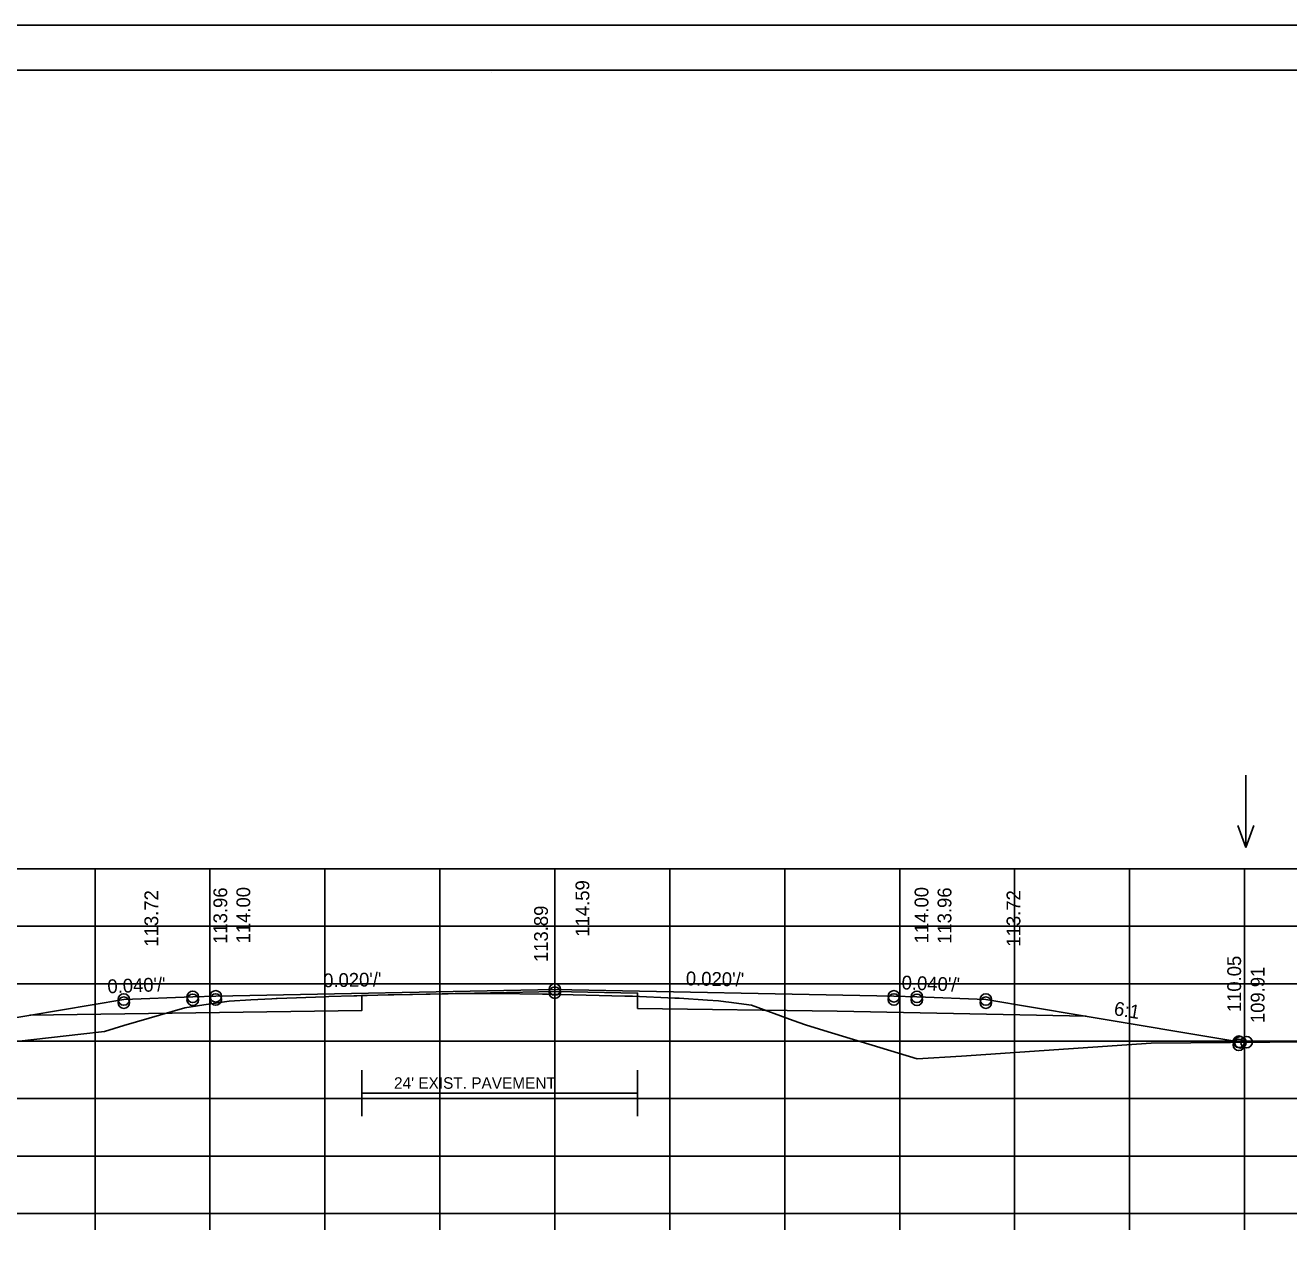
# Model space of a CAD drawing. Extents: x 1175611 to 1176402, y -433344 to -416213.
# Drawn here: x 1175734.9 to 1175844.8, y -422142.1 to -422036.6 of the extents above; entities that cross this region are included whole.
import ezdxf

# ---------------------------------------------------------------- set-up
doc = ezdxf.new("R2010")
doc.units = 0
for name, color, linetype in [('R_Alt Surface', 7, 'Continuous'), ('R_Axis', 7, 'Continuous'), ('R_Border', 7, 'Continuous'), ('R_Exist Surface', 7, 'Continuous'), ('R_Fin Surface', 7, 'Continuous'), ('R_Grid', 7, 'Continuous'), ('R_No Plot', 7, 'Continuous'), ('R_Water Annot', 7, 'Continuous'), ('R_Xsect Elev', 7, 'Continuous'), ('R_Xsect Slope', 7, 'Continuous')]:
    doc.layers.add(name, color=color, linetype=linetype)

msp = doc.modelspace()

# ---------------------------------------------------------------- linework, layer by layer
at = {"layer": 'R_Alt Surface'}
msp.add_line((1175764.17, -422129.49), (1175788.17, -422129.49), dxfattribs=at)
for points in [[(1175735.29, -422122.72), (1175764.17, -422122.31), (1175764.17, -422120.99), (1175780.97, -422120.65), (1175788.17, -422120.79), (1175788.17, -422122.12), (1175805.54, -422122.37), (1175827.19, -422122.81)], [(1175764.17, -422131.49), (1175764.17, -422127.49)], [(1175788.17, -422131.49), (1175788.17, -422127.49)]]:
    msp.add_lwpolyline(points, dxfattribs=at)
at = {"layer": 'R_Axis'}
for p, q in [((1175640.97, -422139.97), (1175920.97, -422139.97)), ((1175740.97, -422141.37), (1175740.97, -422139.97)), ((1175750.97, -422141.37), (1175750.97, -422139.97)), ((1175760.97, -422141.37), (1175760.97, -422139.97)), ((1175770.97, -422141.37), (1175770.97, -422139.97)), ((1175780.97, -422141.37), (1175780.97, -422139.97)), ((1175790.97, -422141.37), (1175790.97, -422139.97)), ((1175800.97, -422141.37), (1175800.97, -422139.97)), ((1175810.97, -422141.37), (1175810.97, -422139.97)), ((1175820.97, -422141.37), (1175820.97, -422139.97)), ((1175830.97, -422141.37), (1175830.97, -422139.97)), ((1175840.97, -422141.37), (1175840.97, -422139.97))]:
    msp.add_line(p, q, dxfattribs=at)
at = {"layer": 'R_Border'}
for p, q in [((1175622.97, -422040.51), (1175939.15, -422040.51)), ((1175775.49, -422040.77), (1175775.49, -422040.77)), ((1175775.49, -422040.77), (1175775.49, -422040.77))]:
    msp.add_line(p, q, dxfattribs=at)
at = {"layer": 'R_Exist Surface'}
msp.add_lwpolyline([(1175734.38, -422124.98), (1175739.74, -422124.36), (1175741.8, -422124.14), (1175743.48, -422123.62), (1175748.77, -422122.07), (1175750.44, -422121.81), (1175752.63, -422121.48), (1175754.52, -422121.38), (1175756.35, -422121.28), (1175756.72, -422121.26), (1175756.81, -422121.25), (1175760.98, -422121.1), (1175761.3, -422121.09), (1175763.48, -422121.02), (1175763.75, -422121.02), (1175766.48, -422120.95), (1175766.74, -422120.95), (1175768.35, -422120.91), (1175768.5, -422120.91), (1175768.6, -422120.91), (1175771.7, -422120.84), (1175772.29, -422120.83), (1175775.92, -422120.82), (1175779.91, -422120.87), (1175780.34, -422120.87), (1175787.06, -422121.05), (1175787.74, -422121.07), (1175791.42, -422121.22), (1175791.78, -422121.24), (1175794.24, -422121.39), (1175795.22, -422121.46), (1175795.86, -422121.56), (1175796.12, -422121.59), (1175798.07, -422121.85), (1175801.69, -422123.17), (1175802.78, -422123.56), (1175804.37, -422124.04), (1175812.5, -422126.52), (1175816.35, -422126.26), (1175832.84, -422125.13), (1175867.29, -422124.84)], dxfattribs=at)
at = {"layer": 'R_Fin Surface'}
msp.add_lwpolyline([(1175721.18, -422125.12), (1175721.47, -422125.02), (1175735.2, -422122.73), (1175743.47, -422121.35), (1175749.47, -422121.11), (1175751.47, -422121.07), (1175780.97, -422120.48), (1175810.47, -422121.07), (1175812.47, -422121.11), (1175818.47, -422121.35), (1175826.75, -422122.73), (1175840.47, -422125.02), (1175840.61, -422125.07)], dxfattribs=at)
at = {"layer": 'R_Grid'}
for p, q in [((1175640.97, -422109.97), (1175920.97, -422109.97)), ((1175740.97, -422139.97), (1175740.97, -422109.97)), ((1175750.97, -422139.97), (1175750.97, -422109.97)), ((1175760.97, -422139.97), (1175760.97, -422109.97)), ((1175770.97, -422139.97), (1175770.97, -422109.97)), ((1175780.97, -422139.97), (1175780.97, -422109.97)), ((1175790.97, -422139.97), (1175790.97, -422109.97)), ((1175800.97, -422139.97), (1175800.97, -422109.97)), ((1175810.97, -422139.97), (1175810.97, -422109.97)), ((1175820.97, -422139.97), (1175820.97, -422109.97)), ((1175830.97, -422139.97), (1175830.97, -422109.97)), ((1175840.97, -422139.97), (1175840.97, -422109.97)), ((1175640.97, -422114.97), (1175920.97, -422114.97)), ((1175640.97, -422119.97), (1175920.97, -422119.97)), ((1175640.97, -422124.97), (1175920.97, -422124.97)), ((1175640.97, -422129.97), (1175920.97, -422129.97)), ((1175640.97, -422134.97), (1175920.97, -422134.97)), ((1175640.97, -422139.97), (1175920.97, -422139.97))]:
    msp.add_line(p, q, dxfattribs=at)
at = {"layer": 'R_No Plot'}
msp.add_line((1175610.57, -422036.62), (1175943.91, -422036.62), dxfattribs=at)
msp.add_lwpolyline([(1175610.57, -422036.62), (1175943.91, -422036.62), (1175943.91, -422249.96), (1175610.57, -422249.96)], close=True, dxfattribs=at)
for centre in [(1175780.97, -422120.48), (1175743.47, -422121.35), (1175743.47, -422121.62), (1175749.47, -422121.11), (1175749.47, -422121.38), (1175751.47, -422121.07), (1175751.47, -422121.34), (1175780.97, -422120.75), (1175810.47, -422121.07), (1175810.47, -422121.34), (1175812.47, -422121.11), (1175812.47, -422121.38), (1175818.47, -422121.35), (1175818.47, -422121.62), (1175840.47, -422125.02), (1175840.47, -422125.29), (1175840.61, -422125.07), (1175840.61, -422125.07), (1175840.61, -422125.07), (1175840.61, -422125.07), (1175841.15, -422125.06)]:
    msp.add_circle(centre, 0.5, dxfattribs=at)
at = {"layer": 'R_Water Annot'}
for p, q in [((1175841.08, -422101.85), (1175841.08, -422108.14)), ((1175841.08, -422108.14), (1175840.38, -422106.21)), ((1175841.08, -422108.14), (1175841.78, -422106.21))]:
    msp.add_line(p, q, dxfattribs=at)

# ---------------------------------------------------------------- texts
at = {"layer": 'R_Alt Surface'}
msp.add_text("24' EXIST. PAVEMENT", height=1, dxfattribs=at).set_placement((1175766.98, -422129.11))
at = {"layer": 'R_Xsect Elev'}
for s, p in [('114.59', (1175783.97, -422115.88)), ('113.72', (1175746.47, -422116.75)), ('113.96', (1175752.47, -422116.51)), ('114.00', (1175754.47, -422116.47)), ('114.00', (1175813.47, -422116.47)), ('113.96', (1175815.47, -422116.51)), ('113.72', (1175821.47, -422116.75)), ('113.89', (1175780.37, -422118.09)), ('110.05', (1175840.67, -422122.45)), ('109.91', (1175842.71, -422123.4))]:
    msp.add_text(s, height=1.2, rotation=90, dxfattribs=at).set_placement(p)
at = {"layer": 'R_Xsect Slope'}
for s, rotation, p in [("0.020'/'", 1.1458, (1175760.83, -422120.29)), ("0.020'/'", 358.8542, (1175792.36, -422120.11)), ("0.040'/'", 2.2906, (1175742.07, -422120.81)), ("0.040'/'", 357.7094, (1175811.12, -422120.46)), ('6:1', 350.5377, (1175829.55, -422122.69))]:
    msp.add_text(s, height=1.2, rotation=rotation, dxfattribs=at).set_placement(p)

doc.saveas('drawing.dxf')
